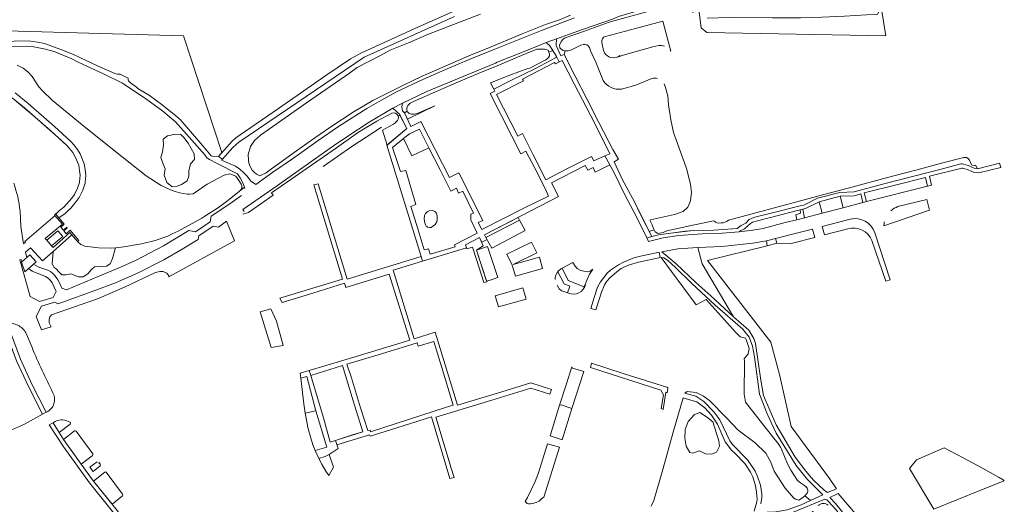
# Model space of a CAD drawing. Header units: metres. Extents: x 209813 to 223847, y 571801 to 587119.
# Tile 731 of 746: x 222193 to 222580, y 584516 to 584707. Entities that reach past the tile are written whole.
import ezdxf

# ---------------------------------------------------------------- set-up
doc = ezdxf.new("R2010")
doc.units = ezdxf.units.M
for name, color, linetype, lineweight in [('B-RO-GK-BESCHOEIING-G', 8, 'GK-BESCHOEIING', 0), ('B-RO-GR-BEPLANTING_CULTUUR_BOSPLANTSOEN-GV', 8, 'Continuous', 0), ('B-RO-GR-BEPLANTING_CULTUUR_HEESTERS-GV', 8, 'Continuous', 0), ('B-RO-GR-BEPLANTING_CULTUUR_VASTE PLANTENVAK-GV', 8, 'Continuous', 0), ('B-RO-GR-GROENVOORZIENING-GV', 8, 'Continuous', 0), ('B-RO-GR-HAAG-GV', 8, 'Continuous', 0), ('B-RO-KW-KUNSTWERK_DEK-GV', 8, 'Continuous', 0), ('B-RO-KW-KUNSTWERK_GEMAAL-GV', 8, 'Continuous', 0), ('B-RO-OG-TERREIN_CULTUURSCHEIDING-GV', 8, 'Continuous', 0), ('B-RO-OG-TERREIN_ERF-GV', 8, 'Continuous', 0), ('B-RO-VH-VERHARDING_HALFVERHARDING-GV', 8, 'Continuous', 0), ('B-RO-VH-VERHARDING_TEGEL-GV', 8, 'Continuous', 0)]:
    doc.layers.add(name, color=color, linetype=linetype, lineweight=lineweight)
doc.linetypes.add('GK-BESCHOEIING', pattern='A,30,-5,[1,NLCS.shx,S=1,R=0,X=0,Y=0],-5', length=40)

msp = doc.modelspace()

# ---------------------------------------------------------------- linework, layer by layer
at = {"layer": 'B-RO-GK-BESCHOEIING-G', "flags": 128}
msp.add_lwpolyline([(222312.396, 584648.808), (222323.711, 584656.786), (222335.304, 584664.383)], dxfattribs=at)
at = {"layer": 'B-RO-GR-BEPLANTING_CULTUUR_BOSPLANTSOEN-GV', "flags": 128}
for points in [[(222448.863, 584694.393), (222449.08, 584694.159), (222445.906, 584705.926), (222435.219, 584703.11), (222423.36, 584699.958)], [(222188.056, 584698.011), (222193.761, 584698.254), (222197.463, 584698.1), (222200.965, 584697.596), (222203.316, 584697.044), (222209.216, 584694.887), (222214.267, 584692.882), (222224.015, 584688.221), (222230.515, 584685.364), (222231.515, 584685.113), (222232.166, 584685.112), (222232.616, 584685.162), (222235.716, 584683.509), (222235.765, 584682.909), (222235.864, 584682.559), (222236.214, 584682.108), (222236.613, 584681.708), (222239.012, 584680.005), (222239.611, 584679.505), (222244.11, 584676.75), (222249.157, 584673.094), (222254.503, 584668.739), (222256.202, 584667.387), (222265.09, 584657.028), (222268.435, 584653.074), (222268.835, 584652.974), (222271.237, 584652.821), (222272.611, 584654.336), (222257.554, 584700.177), (222173.74, 584702.621)], [(222421.928, 584697.57), (222422.654, 584694.467), (222422.984, 584693.56)], [(222428.04, 584691.827), (222428.553, 584691.96), (222430.354, 584692.609), (222441.962, 584695.9), (222444.414, 584696.398)], [(222503.966, 584517.638), (222501.757, 584519.511), (222501.152, 584519.023), (222500.548, 584518.629), (222500.061, 584518.195), (222499.411, 584517.795), (222498.111, 584518.147), (222497.461, 584518.598), (222494.015, 584522.503), (222489.671, 584529.161), (222488.375, 584532.664), (222486.479, 584536.218), (222482.183, 584540.324), (222475.587, 584545.283), (222470.841, 584550.29), (222464.397, 584556.85), (222461.948, 584558.653), (222458.999, 584560.057), (222455.498, 584560.46), (222454.621, 584559.774), (222458.844, 584558.704), (222461.993, 584556.501), (222465.989, 584552.546), (222468.286, 584549.293), (222472.327, 584541.036), (222472.926, 584540.135), (222473.226, 584539.785), (222479.17, 584533.628), (222481.567, 584530.224), (222482.215, 584529.123), (222483.163, 584527.122), (222484.359, 584523.619), (222484.805, 584520.317), (222484.803, 584518.817), (222484.475, 584516.342)], [(222509.625, 584518.139), (222496.951, 584512.955), (222494.598, 584512.056), (222491.596, 584511.408), (222488.094, 584511.111), (222486.844, 584511.262), (222484.993, 584511.263), (222484.192, 584511.013), (222483.441, 584510.464), (222481.887, 584508.514), (222480.735, 584507.364), (222486.325, 584506.463), (222491.568, 584506.888), (222497.567, 584507.975), (222501.204, 584509.818), (222505.045, 584513.503)], [(222487.096, 584513.162), (222489.547, 584513.111), (222494.801, 584513.957), (222500.056, 584515.854), (222503.966, 584517.638)], [(222530.894, 584486.257), (222524.912, 584497.362), (222517.548, 584509.2), (222514.06, 584513.996), (222510.945, 584517.417)]]:
    msp.add_lwpolyline(points, dxfattribs=at)
at = {"layer": 'B-RO-GR-BEPLANTING_CULTUUR_BOSPLANTSOEN-GV'}
for points in [[(222423.36, 584699.958, 0.4049031), (222421.928, 584697.57)], [(222444.414, 584696.398, -0.1013555), (222446.564, 584696.096)], [(222422.984, 584693.56, 0.4539763), (222429.203, 584692.526)], [(222510.945, 584517.417, 0.2349886), (222509.625, 584518.139)]]:
    msp.add_lwpolyline(points, format="xyb", dxfattribs=at)
at = {"layer": 'B-RO-GR-BEPLANTING_CULTUUR_BOSPLANTSOEN-GV', "flags": 128}
for points in [[(222249.949, 584645.518), (222250.988, 584642.635), (222253.066, 584640.934), (222255.05, 584641.171), (222256.751, 584641.832), (222258.971, 584643.25), (222259.537, 584645.092), (222259.537, 584647.219), (222260.293, 584649.864), (222261.852, 584651.613), (222261.757, 584653.786), (222259.396, 584658.086), (222257.695, 584660.259), (222256.42, 584661.393), (222254.294, 584661.582), (222251.177, 584660.968), (222249.571, 584659.645), (222249.665, 584657.235), (222249.287, 584654.589), (222248.626, 584652.463), (222249.335, 584650.195), (222250.327, 584647.927)], [(222213.657, 584621.98), (222206.236, 584615.452), (222205.861, 584610.656), (222206.333, 584609.711), (222206.711, 584609.144), (222207.42, 584608.672), (222208.742, 584607.207), (222209.64, 584606.357), (222211.198, 584606.31), (222213.23, 584606.688), (222216.253, 584605.459), (222218.047, 584605.459), (222219.937, 584606.64), (222221.307, 584608.436), (222222.535, 584609.475), (222227.211, 584609.664), (222228.675, 584610.609), (222229.62, 584612.688), (222230.817, 584616.969), (222229.303, 584616.837), (222224.033, 584616.894), (222218.703, 584617.539), (222217.159, 584618.268), (222215.86, 584619.357)], [(222486.937, 584617.662), (222486.69, 584619.634), (222481.334, 584618.69), (222469.173, 584617.454), (222459.625, 584617.065), (222461.417, 584610.647), (222473.742, 584589.854), (222479.723, 584584.558), (222481.76, 584581.282), (222482.403, 584579.275), (222484.464, 584564.945), (222485.531, 584558.942), (222490.425, 584547.397), (222497.974, 584534.665), (222502.195, 584529.135), (222505.212, 584525.686), (222509.328, 584521.744), (222510.718, 584520.78), (222514.256, 584522.283), (222511.409, 584526.3), (222500, 584541.742), (222496.346, 584546.722), (222491.871, 584566.584), (222488.437, 584579.793), (222463.448, 584611.946)], [(222514.864, 584520.338), (222511.549, 584518.77), (222513.776, 584516.446), (222516.05, 584513.772), (222517.926, 584511.424), (222522.574, 584504.006), (222529.158, 584492.237), (222539.975, 584472.542), (222544.613, 584475.383), (222532.697, 584494.832), (222522.418, 584511.504)]]:
    msp.add_lwpolyline(points, close=True, dxfattribs=at)
at = {"layer": 'B-RO-GR-BEPLANTING_CULTUUR_BOSPLANTSOEN-GV'}
msp.add_arc((222509.074, 584513.369), 3.102, 52.31545, 131.78029, dxfattribs=at)
at = {"layer": 'B-RO-GR-BEPLANTING_CULTUUR_HEESTERS-GV', "flags": 128}
for points in [[(222378.185, 584681.762), (222379.478, 584679.246), (222386.129, 584682.592), (222395.845, 584687.38), (222403.758, 584691.521), (222403.959, 584691.721), (222403.96, 584692.371), (222402.69, 584694.429), (222401.173, 584693.838), (222401.394, 584692.936), (222401.393, 584692.286), (222400.993, 584691.736), (222400.442, 584691.136), (222399.941, 584690.786), (222393.585, 584687.54), (222392.884, 584687.341), (222385.729, 584684.746)], [(222505.717, 584621), (222504.791, 584624.285), (222500, 584623.03), (222490.245, 584620.58), (222490.74, 584618.71), (222496.399, 584618.621)], [(222376.752, 584603.62), (222372.747, 584616.011), (222375.352, 584617.758), (222373.807, 584620.96), (222368.347, 584618.116), (222368.86, 584616.51), (222371.15, 584617.21), (222372.72, 584612.39), (222375.551, 584603.248)], [(222415.003, 584601.565), (222416.159, 584604.514), (222417.113, 584606.562), (222418.368, 584608.511), (222417.351, 584607.715), (222416.466, 584607.424), (222414.907, 584607.708), (222413.49, 584608.18), (222412.309, 584608.842), (222411.506, 584609.692), (222410.584, 584611.11), (222406.31, 584608.9), (222408.702, 584604.022)], [(222309.534, 584552.936), (222305.955, 584566.339), (222303.602, 584565.691), (222304.785, 584555.641), (222305.279, 584551.991)], [(222406.296, 584541.484), (222410.164, 584553.737), (222405.964, 584555.291), (222405.36, 584555.079), (222401.586, 584543.084)], [(222391.781, 584517.297), (222392.206, 584516.832), (222392.556, 584516.532), (222393.156, 584516.281), (222393.906, 584516.281), (222394.707, 584516.43), (222396.158, 584516.829), (222397.259, 584517.379), (222397.96, 584517.978), (222398.511, 584518.528), (222399.112, 584518.978), (222405.341, 584538.583), (222400.629, 584539.935), (222397.056, 584528.54), (222395.698, 584525.092), (222392.735, 584518.796)]]:
    msp.add_lwpolyline(points, close=True, dxfattribs=at)
for points in [[(222345.46, 584670.554), (222344.374, 584669.889), (222345.505, 584667.433), (222356.279, 584672.7)], [(222356.279, 584672.7), (222349.297, 584669.721)], [(222341.29, 584666.527), (222340.69, 584665.977), (222339.989, 584665.477), (222335.689, 584663.143), (222337.505, 584657.289), (222345.263, 584663.738), (222342.606, 584669.07)], [(222342.606, 584669.07), (222341.875, 584668.69)], [(222532.837, 584625.591), (222550.738, 584631.707), (222549.681, 584635.915), (222538.356, 584633.088)], [(222519.559, 584628.12), (222508.582, 584625.276), (222509.515, 584621.97), (222518.719, 584624.32)], [(222528.103, 584619.857), (222533.658, 584603.806), (222535.354, 584604.375), (222529.218, 584622.814)], [(222404.338, 584602.229), (222405.193, 584600.831), (222406.143, 584600.075), (222406.643, 584599.825), (222408.416, 584599.232), (222409.437, 584601.879), (222407.099, 584602.824), (222404.615, 584607.515), (222404.272, 584606.982)], [(222197.979, 584577.719), (222195.847, 584582.971), (222195.582, 584583.463), (222195.282, 584583.935), (222194.95, 584584.384), (222194.586, 584584.808), (222194.192, 584585.205), (222193.771, 584585.572), (222193.325, 584585.909), (222192.856, 584586.213), (222192.367, 584586.483), (222191.859, 584586.717), (222191.336, 584586.914), (222190.801, 584587.073), (222190.255, 584587.194), (222189.702, 584587.275), (222189.145, 584587.316), (222188.586, 584587.317), (222188.205, 584587.291), (222193.378, 584573.111), (222198.026, 584563.081), (222203.534, 584552.305), (222203.704, 584552.398)], [(222410.164, 584553.737), (222414.936, 584568.29), (222410.386, 584569.644), (222410.192, 584570.223), (222407.977, 584563.126), (222405.36, 584555.079)], [(222214.6, 584544.964), (222210.328, 584541.67), (222217.321, 584531.961)], [(222221.843, 584535.945), (222215.287, 584544.892)], [(222217.321, 584531.961), (222221.652, 584535.192), (222221.756, 584535.315)], [(222223.555, 584532.78), (222220.723, 584530.681), (222221.98, 584529.094), (222224.701, 584531.249)], [(222224.79, 584531.924), (222224.198, 584532.731)], [(222226.522, 584528.75), (222222.17, 584525.23), (222229.415, 584516.233)], [(222233.584, 584520.172), (222227.121, 584528.742)], [(222229.415, 584516.233), (222233.502, 584519.47)]]:
    msp.add_lwpolyline(points, dxfattribs=at)
at = {"layer": 'B-RO-GR-BEPLANTING_CULTUUR_HEESTERS-GV'}
for points in [[(222341.875, 584668.69, -0.3186154), (222341.29, 584666.527)], [(222347.146, 584669.473, -0.2316816), (222345.602, 584670.322)], [(222349.297, 584669.721, -0.1831481), (222347.146, 584669.473)], [(222538.356, 584633.088, 0.1200733), (222535.591, 584631.514)], [(222529.218, 584622.814, 0.3906821), (222519.748, 584628.182)], [(222518.719, 584624.32, -0.3860378), (222528.103, 584619.857)], [(222533.048, 584627.086, 0.0473972), (222532.837, 584625.591)], [(222404.272, 584606.982, 0.1600761), (222403.581, 584604.428)], [(222206.192, 584559.999, -0.0213026), (222197.979, 584577.719)], [(222203.704, 584552.398, 0.4262778), (222206.192, 584559.999)], [(222215.287, 584544.892, 0.3317431), (222214.6, 584544.964)], [(222221.756, 584535.315, 0.3066403), (222221.843, 584535.945)], [(222224.701, 584531.249, 0.7144281), (222224.202, 584532.216)], [(222227.121, 584528.742, 0.3705774), (222226.522, 584528.75)], [(222233.502, 584519.47, 0.4025575), (222233.584, 584520.172)]]:
    msp.add_lwpolyline(points, format="xyb", dxfattribs=at)
at = {"layer": 'B-RO-GR-BEPLANTING_CULTUUR_VASTE PLANTENVAK-GV', "flags": 128}
msp.add_lwpolyline([(222207.095, 584548.705), (222206.205, 584548.204), (222208.668, 584544.301), (222212.907, 584547.591)], dxfattribs=at)
at = {"layer": 'B-RO-GR-BEPLANTING_CULTUUR_VASTE PLANTENVAK-GV'}
for points in [[(222213.024, 584548.252, 0.2818265), (222207.095, 584548.705)], [(222212.907, 584547.591, 0.3798764), (222213.024, 584548.252)]]:
    msp.add_lwpolyline(points, format="xyb", dxfattribs=at)
at = {"layer": 'B-RO-GR-GROENVOORZIENING-GV', "flags": 128}
msp.add_lwpolyline([(222190.148, 584675.88), (222199.183, 584668.223), (222209.426, 584659.202), (222211.587, 584657.181), (222212.715, 584655.914), (222213.954, 584654.304), (222214.962, 584652.722), (222216.312, 584649.397), (222216.659, 584647.341), (222216.833, 584645.449), (222216.749, 584644.16), (222216.587, 584643.04), (222216.586, 584642.641), (222215.835, 584640.395), (222214.608, 584637.9), (222213.606, 584636.466), (222211.483, 584634.01), (222210.421, 584632.905), (222208.705, 584631.547), (222207.27, 584630.169), (222208.547, 584628.728), (222210.95, 584630.427), (222211.951, 584631.277), (222213.153, 584632.526), (222215.357, 584635.076), (222216.51, 584636.725), (222217.914, 584639.576), (222218.817, 584642.276), (222218.818, 584642.877), (222218.97, 584643.927), (222219.071, 584645.478), (222218.874, 584647.629), (222218.477, 584649.981), (222216.931, 584653.785), (222215.783, 584655.587), (222214.435, 584657.339), (222213.186, 584658.741), (222206.791, 584664.6), (222196.449, 584673.565), (222191.302, 584677.822)], dxfattribs=at)
msp.add_lwpolyline([(222376.377, 584621.026), (222389.642, 584627.757), (222389.083, 584628.892), (222375.86, 584622.007)], close=True, dxfattribs=at)
at = {"layer": 'B-RO-GR-HAAG-GV', "flags": 128}
msp.add_lwpolyline([(222389.642, 584627.757), (222389.083, 584628.892), (222375.86, 584622.007), (222376.377, 584621.026)], close=True, dxfattribs=at)
at = {"layer": 'B-RO-KW-KUNSTWERK_DEK-GV', "flags": 128}
msp.add_lwpolyline([(222196.09, 584613.215), (222193.867, 584611.255), (222195.115, 584607.454), (222199.568, 584611.381), (222197.137, 584614.138)], close=True, dxfattribs=at)
at = {"layer": 'B-RO-KW-KUNSTWERK_GEMAAL-GV', "flags": 128}
msp.add_lwpolyline([(222205.625, 584617.698), (222206.23, 584617), (222212.816, 584622.98), (222215.86, 584619.357), (222216.311, 584619.807), (222212.915, 584623.811), (222211.412, 584622.462), (222210.472, 584623.535), (222211.825, 584624.832), (222211.626, 584624.983), (222210.272, 584623.836), (222209.314, 584625.015), (222210.617, 584626.264), (222207.27, 584630.169), (222206.846, 584629.798), (222209.88, 584626.223), (222203.16, 584620.54), (222203.727, 584619.886)], dxfattribs=at)
msp.add_lwpolyline([(222205.625, 584617.698), (222210.002, 584621.37), (222208.14, 584623.589), (222203.727, 584619.886)], close=True, dxfattribs=at)
at = {"layer": 'B-RO-OG-TERREIN_CULTUURSCHEIDING-GV', "flags": 128}
for points in [[(222457.67, 584709.242), (222457.121, 584713.214), (222447.229, 584712.022), (222435.666, 584709.835), (222428.557, 584707.793), (222426.504, 584706.945), (222414.337, 584702.709), (222404.172, 584699.02), (222403.967, 584696.471), (222405.861, 584692.369), (222407.113, 584692.918), (222407.498, 584694.281), (222406.748, 584694.482), (222405.849, 584695.083), (222405.399, 584695.484), (222405.3, 584696.584), (222405.952, 584697.985), (222406.754, 584698.934), (222407.504, 584699.384), (222414.76, 584701.929), (222424.818, 584705.521), (222439.078, 584709.561), (222442.981, 584710.457), (222454.309, 584712.005)], [(222460.217, 584709.454), (222461.061, 584703.324), (222463.22, 584701.544), (222533.577, 584700.211), (222531.818, 584711.44), (222530.878, 584711.405), (222530.915, 584709.901), (222530.258, 584708.655), (222517.354, 584707.975), (222508.451, 584707.523), (222500, 584707.276), (222489.093, 584707.263), (222472.187, 584707.379), (222463.337, 584707.155)], [(222272.812, 584651.702), (222272.495, 584651.337), (222277.985, 584648.964), (222279.634, 584647.812), (222281.133, 584646.511), (222282.581, 584645.009), (222283.579, 584643.608), (222283.879, 584643.258), (222285.878, 584641.756), (222292.592, 584646.598), (222300.407, 584651.939), (222310.428, 584659.127), (222318.494, 584664.568), (222329.616, 584671.655), (222335.075, 584674.799), (222341.437, 584678.292), (222351.603, 584683.08), (222361.168, 584687.219), (222369.831, 584690.909), (222379.896, 584694.948), (222398.174, 584702.327), (222411.243, 584707.262)], [(222364.094, 584707.763), (222328.497, 584691.816), (222279.212, 584658.424), (222276.861, 584656.364), (222272.812, 584651.702)], [(222409.666, 584708.287), (222405.313, 584706.54), (222399.758, 584704.694), (222390.6, 584700.951), (222376.939, 584695.26), (222370.633, 584692.714), (222361.225, 584688.621), (222351.366, 584684.378), (222343.959, 584680.832), (222331.947, 584674.79), (222324.589, 584670.444), (222315.479, 584664.399), (222309.171, 584660.153), (222300.961, 584654.357), (222292.1, 584647.962), (222289.997, 584646.413), (222289.497, 584646.113), (222288.346, 584645.564), (222287.545, 584645.264), (222287.045, 584645.465), (222286.245, 584645.866), (222285.246, 584646.667), (222284.547, 584647.418), (222283.748, 584648.82), (222283.25, 584650.121), (222283.001, 584651.322), (222282.922, 584653.641), (222283.815, 584656.761), (222285.47, 584659.079), (222287.767, 584661.118), (222305.803, 584673.818), (222322.694, 584685.488), (222325.824, 584687.765), (222334.693, 584692.407), (222338.791, 584694.529), (222345.943, 584697.484), (222353.805, 584700.853), (222363.679, 584704.621), (222374.277, 584708.759)], [(222400.117, 584697.575), (222395.96, 584695.83), (222385.845, 584691.791), (222380.788, 584689.797), (222380.137, 584689.448), (222365.214, 584683.365), (222353.196, 584678.328), (222343.53, 584673.79), (222343.377, 584672.29), (222343.625, 584670.74), (222344.314, 584669.958), (222345.46, 584670.554)], [(222345.694, 584672.774), (222346.591, 584673.728), (222347.852, 584674.375), (222357.461, 584678.619), (222363.817, 584681.364), (222373.325, 584685.408), (222380.832, 584688.453), (222392.191, 584693.245), (222396.445, 584694.992), (222399.596, 584694.939), (222400.846, 584694.587), (222401.173, 584693.838), (222402.69, 584694.429), (222401.965, 584695.673), (222401.465, 584696.274), (222400.117, 584697.575)], [(222281.453, 584640.738), (222281.274, 584641.461), (222280.875, 584642.511), (222279.828, 584644.362), (222278.68, 584645.964), (222270.731, 584650.022), (222267.732, 584651.625), (222266.682, 584652.326), (222265.834, 584653.477), (222260.84, 584659.182), (222254.399, 584666.439), (222249.353, 584670.644), (222243.106, 584675.201), (222233.461, 584681.611), (222226.062, 584685.269), (222216.362, 584689.68), (222213.563, 584691.183), (222206.663, 584693.99), (222203.312, 584694.944), (222198.66, 584695.899), (222195.959, 584696.202), (222189.103, 584696.06)], [(222414.153, 584696.676), (222413.753, 584696.527), (222410.5, 584694.979), (222409.799, 584694.579), (222408.749, 584694.33), (222407.498, 584694.281)], [(222422.489, 584682.661), (222419.597, 584689.867), (222417.552, 584694.372), (222417.203, 584695.373)], [(222407.113, 584692.918), (222411.351, 584684.563), (222416.188, 584675.159), (222420.825, 584666.204), (222426.21, 584655.499), (222428.555, 584651.747), (222426.751, 584650.649), (222429.941, 584643.946), (222434.729, 584634.941), (222440.589, 584623.301), (222442.473, 584624.009), (222442.223, 584624.509), (222441.725, 584625.91), (222441.077, 584627.312), (222440.977, 584627.612), (222441.077, 584627.962), (222450.458, 584630.005), (222453.988, 584631.149), (222455.808, 584632.871), (222456.834, 584635.421), (222457.198, 584638.832), (222456.801, 584641.979), (222455.207, 584648.111), (222454.46, 584650.312), (222450.073, 584662.173), (222449.029, 584667.177), (222448.136, 584673.081), (222447.89, 584676.584), (222447.044, 584679.886), (222446.396, 584681.388)], [(222192.157, 584688.622), (222194.48, 584687.519), (222196.327, 584686.051), (222198.025, 584684.167), (222200.652, 584680.221), (222202.023, 584678.537), (222206.01, 584674.827), (222217.709, 584665.288), (222226.998, 584657.829), (222233.384, 584652.678), (222242.81, 584645.219), (222248.678, 584641.44), (222252.349, 584639.718), (222254.273, 584638.982), (222256.03, 584638.497), (222258.997, 584637.993), (222259.825, 584637.955), (222261.358, 584638.082), (222266.741, 584641.926), (222273.541, 584645.424), (222275.668, 584646.029), (222278.097, 584645.081), (222279.305, 584643.351), (222280.15, 584641.886)], [(222441.646, 584683.393), (222435.38, 584680.874), (222429.66, 584679.288)], [(222195.34, 584619.182), (222195.171, 584619.369), (222206.995, 584629.624), (222206.846, 584629.798), (222208.705, 584631.547), (222210.421, 584632.905), (222211.483, 584634.01), (222213.606, 584636.466), (222214.608, 584637.9), (222215.835, 584640.395), (222216.586, 584642.641), (222216.587, 584643.04), (222216.749, 584644.16), (222216.833, 584645.449), (222216.659, 584647.341), (222216.312, 584649.397), (222214.962, 584652.722), (222213.954, 584654.304), (222212.715, 584655.914), (222211.587, 584657.181), (222205.312, 584662.928), (222195.005, 584671.864), (222190.148, 584675.88)], [(222341.875, 584668.69), (222342.606, 584669.07), (222342.521, 584669.241), (222339.824, 584671.794), (222330.456, 584666.305), (222326.248, 584663.559), (222317.381, 584657.67), (222307.611, 584650.731), (222294.484, 584641.446), (222280.787, 584631.954), (222281.356, 584631.132)], [(222280.801, 584630.151), (222283.105, 584630.792), (222292.703, 584637.566), (222292.099, 584638.47), (222299.698, 584643.752), (222317.669, 584656.193), (222326.23, 584662.338), (222333.438, 584666.684), (222339.344, 584669.78)], [(222568.839, 584649.363), (222568.382, 584649.197), (222567.484, 584649.402), (222567.284, 584649.503), (222566.445, 584651.408), (222565.948, 584652.011), (222565.3, 584652.364), (222564.9, 584652.466), (222564.3, 584652.37), (222555.537, 584650.167), (222545.322, 584647.423), (222536.209, 584645.073), (222518.733, 584640.418), (222509.269, 584637.92), (222500, 584635.423), (222482.445, 584630.625), (222471.688, 584627.734)], [(222440.589, 584623.301), (222441.609, 584621.334), (222444.162, 584621.981), (222454.823, 584623.469), (222457.876, 584623.716), (222466.032, 584623.857), (222475.09, 584624.547), (222476.744, 584625.745), (222478.497, 584626.543), (222479.9, 584628.041), (222481.102, 584628.59), (222482.054, 584628.939), (222489.062, 584630.681), (222499.926, 584633.469), (222501.39, 584633.722), (222506.692, 584636.392), (222515.536, 584638.67), (222521.102, 584638.905), (222533.293, 584642.239), (222555.875, 584647.966), (222563.086, 584649.926), (222563.636, 584649.923), (222565.534, 584649.413), (222566.631, 584649.007), (222567.429, 584648.603), (222568.527, 584648.147), (222569.575, 584647.891), (222568.839, 584649.363)], [(222281.571, 584640.261), (222281.453, 584640.738), (222275.507, 584635.947), (222271.273, 584632.804), (222265.921, 584629.409), (222264.722, 584628.524), (222255.438, 584623.427), (222253.023, 584622.373), (222251.333, 584621.477), (222246.307, 584619.735), (222240.957, 584618.428), (222234.057, 584617.251), (222230.817, 584616.969), (222229.62, 584612.688), (222228.675, 584610.609), (222227.211, 584609.664), (222222.535, 584609.475), (222221.307, 584608.436), (222219.937, 584606.64), (222218.047, 584605.459), (222216.253, 584605.459), (222213.23, 584606.688), (222211.198, 584606.31), (222209.64, 584606.357), (222208.742, 584607.207), (222207.42, 584608.672), (222206.711, 584609.144), (222206.333, 584609.711), (222205.861, 584610.656), (222206.236, 584615.452), (222202.043, 584611.764), (222197.353, 584616.955), (222195.409, 584615.19), (222195.845, 584613.496), (222196.09, 584613.215)], [(222198.507, 584610.445), (222200.422, 584609.418), (222201.433, 584609.001), (222204.199, 584608.159), (222205.205, 584607.622), (222206.156, 584606.848), (222206.917, 584606.068), (222208.09, 584604.388), (222208.82, 584603.12), (222209.739, 584601.121), (222211.516, 584600.43), (222223.965, 584605.677), (222233.679, 584609.666), (222238.888, 584612.06), (222249.656, 584617.748), (222259.552, 584623.717), (222262.284, 584623.256), (222267.925, 584627.117), (222268.34, 584629.358), (222275.656, 584634.218), (222280.266, 584637.412)], [(222193.273, 584631.348), (222193.544, 584625.286), (222194.548, 584618.484), (222195.34, 584619.182)], [(222468.835, 584626.686), (222467.903, 584626.657), (222467.156, 584626.773), (222466.61, 584626.985), (222466.185, 584627.439), (222465.885, 584627.489), (222456.58, 584625.496), (222447.474, 584623.604), (222446.123, 584622.905), (222443.922, 584622.606), (222442.972, 584623.258), (222442.473, 584624.009)], [(222502.414, 584520.212), (222502.11, 584519.814), (222501.757, 584519.511), (222503.966, 584517.638), (222508.81, 584519.848), (222502.805, 584525.847), (222498.37, 584531.441), (222490.519, 584544.1), (222486.928, 584551.661), (222483.988, 584559.384), (222481.912, 584574.127), (222481.152, 584578.235), (222479.809, 584581.813), (222477.39, 584584.987), (222466.54, 584594.392), (222457.328, 584602.901), (222450.925, 584609.17), (222447.748, 584612.008), (222446.331, 584613.047), (222445.3, 584613.078), (222449.317, 584607.584), (222458.984, 584594.459)], [(222194.164, 584611.516), (222193.89, 584611.832), (222193.712, 584612.395), (222193.143, 584612.224), (222197.214, 584597.738), (222200.894, 584595.838), (222206.317, 584597.434), (222207.426, 584599.8), (222205.879, 584603.117), (222205.23, 584604.09), (222204.305, 584605.032), (222203.224, 584605.681), (222201.714, 584606.363), (222199.534, 584607.116), (222198.05, 584607.801), (222196.571, 584608.738)], [(222458.984, 584594.459), (222462.946, 584596.674), (222474.734, 584583.556), (222474.983, 584583.205), (222476.332, 584581.953), (222478.432, 584581.401), (222478.732, 584580.85), (222479.928, 584577.397), (222479.525, 584575.347), (222479.425, 584575.096), (222477.872, 584573.447), (222477.971, 584572.446), (222477.855, 584559.389), (222478.401, 584556.237), (222485.093, 584547.726), (222491.485, 584539.715), (222492.184, 584538.614), (222492.583, 584537.813), (222494.927, 584532.058), (222496.224, 584529.605), (222498.87, 584525.55), (222500.069, 584524.599), (222501.646, 584523.522), (222502.488, 584522.763)], [(222481.894, 584513.466), (222482.85, 584517.167), (222482.951, 584518.168), (222482.805, 584520.969), (222482.408, 584523.421), (222481.262, 584526.923), (222480.414, 584528.775), (222478.218, 584532.128), (222474.321, 584536.082), (222472.872, 584537.484), (222470.475, 584540.737), (222467.483, 584547.693), (222465.087, 584551.196), (222462.39, 584554.049), (222459.341, 584556.403), (222454.163, 584557.891), (222453.945, 584557.96), (222450.027, 584544.506), (222445.957, 584529.852), (222442.341, 584517.648), (222441.387, 584515.448)], [(222578.122, 584526.716), (222571.309, 584530.536), (222564.048, 584534.461), (222556.486, 584538.389), (222545.623, 584533.577), (222542.929, 584530.237), (222552.429, 584514.243), (222570.553, 584521.56)], [(222570.553, 584521.56), (222580.166, 584525.44)]]:
    msp.add_lwpolyline(points, dxfattribs=at)
at = {"layer": 'B-RO-OG-TERREIN_CULTUURSCHEIDING-GV'}
for points in [[(222417.203, 584695.373, 0.3717214), (222414.448, 584696.816)], [(222429.66, 584679.288, -0.300589), (222422.489, 584682.661)], [(222443.897, 584683.441, 0.1430488), (222441.646, 584683.393)], [(222345.46, 584670.554, -0.302852), (222345.694, 584672.774)], [(222339.344, 584669.78, -0.3877875), (222341.794, 584668.878)], [(222190.813, 584642.32, -0.0543273), (222193.273, 584631.348)], [(222280.15, 584641.886, -0.3686836), (222279.679, 584639.333)], [(222471.688, 584627.734, -0.1660144), (222468.835, 584626.686)], [(222578.975, 584526.24, 0.0162151), (222578.122, 584526.716)], [(222580.166, 584525.44, 0.0243445), (222578.975, 584526.24)]]:
    msp.add_lwpolyline(points, format="xyb", dxfattribs=at)
at = {"layer": 'B-RO-OG-TERREIN_CULTUURSCHEIDING-GV', "flags": 128}
for points in [[(222364.293, 584617.37), (222364.094, 584618.071), (222372.959, 584622.71), (222370.517, 584627.913), (222370.471, 584630.113), (222371.522, 584630.561), (222367.335, 584639.216), (222365.632, 584638.417), (222364.835, 584640.368), (222362.531, 584639.221), (222358.394, 584647.575), (222353.983, 584656.19), (222347.227, 584653.006), (222343.994, 584659.867), (222339.695, 584656.395), (222342.78, 584646.892), (222344.933, 584647.24), (222348.811, 584633.886), (222346.808, 584633.189), (222349.744, 584624.036), (222352.081, 584616.134), (222353.783, 584616.532), (222354.43, 584614.482)], [(222526.054, 584635.078), (222550.018, 584641.193), (222549.194, 584644.612), (222537.84, 584641.664), (222525.123, 584638.483)], [(222524.602, 584634.686), (222523.77, 584638.091), (222521.165, 584637.406), (222515.599, 584637.171), (222516.756, 584632.675)], [(222475.979, 584623.139), (222481.344, 584623.84), (222485.348, 584624.535), (222494.059, 584626.826), (222498.632, 584627.965), (222498.211, 584629.897), (222500.101, 584630.505), (222499.917, 584631.817), (222483.102, 584627.488), (222481.149, 584627.04), (222480.348, 584626.441), (222478.042, 584624.344), (222476.039, 584623.496)], [(222507.367, 584635.052), (222502.065, 584632.382), (222500.923, 584632.082), (222501.612, 584628.729), (222508.527, 584630.544)], [(222352.144, 584628.125), (222352.304, 584629.666), (222352.608, 584630.363), (222353.037, 584630.828), (222353.501, 584631.203), (222354.09, 584631.471), (222354.698, 584631.65), (222355.573, 584631.561), (222356.323, 584631.132), (222356.841, 584630.631), (222357.109, 584629.935), (222357.198, 584629.434), (222357.269, 584629.166), (222357.234, 584628.022), (222357.091, 584627.129), (222356.394, 584626.092), (222355.448, 584625.288), (222354.751, 584624.931), (222354.269, 584624.859), (222353.555, 584625.074), (222352.84, 584625.449), (222352.608, 584625.985), (222352.34, 584626.754)], [(222251.79, 584605.516), (222277.589, 584619.668), (222274.38, 584627.332), (222271.218, 584625.042), (222269.194, 584625.416), (222263.499, 584621.636), (222263.291, 584620.192), (222256.959, 584616.39), (222249.796, 584612.248), (222239.479, 584607.01), (222230.715, 584603.22), (222223.104, 584600.278), (222209.323, 584595.311), (222208.108, 584594.886), (222206.941, 584595.605), (222201.662, 584593.98), (222199.612, 584589.908), (222201.742, 584584.734), (222205.422, 584585.837), (222204.747, 584587.385), (222204.688, 584588.909), (222204.894, 584589.766), (222205.557, 584590.622), (222223.746, 584596.899), (222234.278, 584601.509), (222246.546, 584607.288), (222248.251, 584607.631), (222249.562, 584607.608), (222250.959, 584606.975), (222251.722, 584605.859)], [(222459.625, 584617.065), (222451.808, 584616.523), (222445.477, 584615.368), (222451.16, 584610.613), (222458.91, 584603.26), (222464.846, 584598.062), (222473.742, 584589.854), (222461.417, 584610.647)], [(222195.115, 584607.454), (222199.568, 584611.381), (222197.137, 584614.138), (222193.867, 584611.255)], [(222317.256, 584541.26), (222324.328, 584543.52), (222327.982, 584544.616), (222324.152, 584556.869), (222319.974, 584570.673), (222307.557, 584566.787), (222312.481, 584550.133), (222315.115, 584540.53)], [(222455.135, 584539.017), (222454.615, 584542.136), (222454.662, 584545.585), (222455.89, 584548.751), (222458.347, 584551.444), (222460.519, 584552.2), (222463.07, 584550.546), (222465.526, 584548.609), (222467.935, 584541.049), (222468.172, 584538.97), (222467.038, 584536.702), (222465.243, 584535.804), (222462.692, 584535.993), (222460.283, 584537.175), (222457.78, 584536.277), (222456.505, 584536.56)]]:
    msp.add_lwpolyline(points, close=True, dxfattribs=at)
at = {"layer": 'B-RO-OG-TERREIN_CULTUURSCHEIDING-GV'}
msp.add_arc((222500.965, 584521.536), 1.962, 317.5866, 52.52961, dxfattribs=at)
at = {"layer": 'B-RO-OG-TERREIN_ERF-GV', "flags": 128}
msp.add_lwpolyline([(222117.308, 584564.368), (222123.363, 584543.248), (222128.399, 584533.382), (222131.323, 584522.437), (222132.306, 584521.105), (222149.85, 584533.93), (222154.38, 584536.9), (222159.88, 584538.96), (222185.91, 584544.3), (222190.23, 584545.57), (222195.04, 584547.68), (222202.129, 584551.54), (222196.585, 584562.385), (222191.909, 584572.474), (222189.71, 584578.144), (222188.566, 584577.7)], dxfattribs=at)
at = {"layer": 'B-RO-VH-VERHARDING_HALFVERHARDING-GV', "flags": 128}
msp.add_lwpolyline([(222486.69, 584619.634), (222486.937, 584617.662), (222490.74, 584618.71), (222490.245, 584620.58)], close=True, dxfattribs=at)
at = {"layer": 'B-RO-VH-VERHARDING_TEGEL-GV', "flags": 128}
for points in [[(222363.28, 584709.59), (222349.68, 584703.56), (222332.92, 584696.02), (222327.52, 584693.57), (222323.19, 584691.2), (222313.5, 584684.62), (222294.79, 584671.69), (222279.72, 584661.25), (222278.09, 584660.08), (222276.63, 584658.77), (222271.237, 584652.821), (222272.812, 584651.702), (222276.861, 584656.364), (222279.212, 584658.424), (222328.497, 584691.816), (222364.094, 584707.763)], [(222441.609, 584621.334), (222437.121, 584629.989), (222434.729, 584634.941), (222429.941, 584643.946), (222426.751, 584650.649), (222428.555, 584651.747), (222426.21, 584655.499), (222420.825, 584666.204), (222416.188, 584675.159), (222411.351, 584684.563), (222407.113, 584692.918), (222405.861, 584692.369), (222403.967, 584696.471), (222404.172, 584699.02), (222400.117, 584697.575), (222401.465, 584696.274), (222401.965, 584695.673), (222403.96, 584692.371), (222405.214, 584689.946), (222406.408, 584690.519), (222411.095, 584681.314), (222419.273, 584665.506), (222425.056, 584653.85), (222423.171, 584653.002), (222426.494, 584646.899), (222431.031, 584637.695), (222435.668, 584628.79), (222439.619, 584620.861)], [(222403.96, 584692.371), (222403.959, 584691.721), (222403.758, 584691.521), (222395.845, 584687.38), (222386.129, 584682.592), (222379.478, 584679.246), (222379.879, 584678.456), (222378.05, 584677.527), (222386.56, 584660.73), (222390.05, 584653.8), (222392.11, 584654.84), (222395.534, 584648.497), (222399.761, 584639.979), (222400.957, 584637.278), (222391.58, 584632.59), (222374.731, 584624.053), (222373.338, 584626.803), (222375.17, 584627.608), (222365.688, 584646.428), (222362.03, 584644.488), (222353.664, 584660.929), (222350.772, 584666.582), (222346.816, 584664.587), (222344.374, 584669.889), (222343.625, 584670.74), (222343.377, 584672.29), (222343.53, 584673.79), (222339.824, 584671.794), (222342.521, 584669.241), (222345.263, 584663.738), (222337.395, 584657.198), (222350.93, 584613.46)], [(222423.171, 584653.002), (222418.846, 584651.057), (222417.949, 584652.858), (222408.482, 584648.019), (222399.953, 584643.582), (222394.82, 584653.73), (222390.73, 584661.77), (222388.9, 584660.82), (222380.52, 584677.13), (222391.13, 584682.55), (222390.785, 584683.227), (222403.405, 584689.672), (222403.704, 584689.222), (222405.214, 584689.946)], [(222353.983, 584656.19), (222358.394, 584647.575), (222362.531, 584639.221), (222364.835, 584640.368), (222365.632, 584638.417), (222367.335, 584639.216), (222371.522, 584630.561), (222370.471, 584630.113), (222370.517, 584627.913), (222372.959, 584622.71), (222364.094, 584618.071), (222364.293, 584617.37), (222354.43, 584614.482), (222353.783, 584616.532), (222352.081, 584616.134), (222349.744, 584624.036), (222346.808, 584633.189), (222348.811, 584633.886), (222344.933, 584647.24), (222342.78, 584646.892), (222339.695, 584656.395), (222343.994, 584659.867)], [(222376.377, 584621.026), (222375.86, 584622.007), (222404.94, 584637.13), (222402.18, 584642.5), (222415.43, 584649.3), (222416.4, 584647.39), (222418.49, 584648.45), (222419.36, 584646.66), (222425.108, 584649.579)], [(222515.599, 584637.171), (222521.165, 584637.406), (222523.77, 584638.091), (222524.602, 584634.686), (222526.054, 584635.078), (222525.123, 584638.483), (222537.84, 584641.664), (222549.194, 584644.612), (222550.018, 584641.193), (222551.535, 584641.581), (222550.709, 584645.006), (222563.427, 584648.274), (222563.877, 584648.272), (222565.923, 584647.511), (222568.368, 584646.497), (222570.217, 584646.337), (222578.779, 584648.491), (222578.288, 584650.143), (222569.575, 584647.891), (222568.527, 584648.147), (222567.429, 584648.603), (222566.631, 584649.007), (222565.534, 584649.413), (222563.636, 584649.923), (222563.086, 584649.926), (222555.875, 584647.966), (222533.293, 584642.239), (222521.102, 584638.905), (222515.536, 584638.67), (222506.692, 584636.392), (222501.39, 584633.722), (222499.926, 584633.469), (222489.062, 584630.681), (222482.054, 584628.939), (222481.102, 584628.59), (222479.9, 584628.041), (222478.497, 584626.543), (222476.744, 584625.745), (222475.09, 584624.547), (222466.032, 584623.857), (222457.876, 584623.716), (222449.067, 584622.726), (222444.162, 584621.981), (222439.619, 584620.861), (222440.354, 584619.386), (222446.061, 584620.779), (222452.268, 584621.722), (222461.426, 584622.362), (222467.531, 584622.505), (222475.979, 584623.139), (222476.039, 584623.496), (222478.042, 584624.344), (222480.348, 584626.441), (222481.149, 584627.04), (222483.102, 584627.488), (222499.917, 584631.817)], [(222361.39, 584534.83), (222362.65, 584530.73), (222359.217, 584542.074), (222356.64, 584550.36), (222378.71, 584557.1), (222387.25, 584559.75), (222394, 584561.82), (222401.552, 584559.394), (222402.132, 584561.278), (222394.04, 584563.83), (222380.94, 584559.87), (222365.268, 584555.099), (222356.487, 584583.744), (222348.193, 584581.185), (222339.919, 584608.179), (222351.47, 584611.706), (222350.93, 584613.46), (222321.9, 584604.59), (222310.47, 584642.12), (222308.71, 584641.62), (222320.01, 584604.57), (222295.319, 584597.114), (222296.35, 584595.501), (222308.317, 584599.084), (222320.783, 584602.97), (222321.272, 584601.302), (222331.96, 584604.58), (222338.349, 584606.563), (222346.41, 584580.67), (222325.36, 584574.21), (222306.954, 584568.745)], [(222500.923, 584632.082), (222502.065, 584632.382), (222507.367, 584635.052)], [(222351.47, 584611.706), (222368.696, 584616.966), (222368.347, 584618.116), (222373.807, 584620.96), (222374.716, 584619.076), (222376.839, 584620.197)], [(222414.806, 584600.904), (222415.003, 584601.565), (222408.702, 584604.022), (222406.31, 584608.9)], [(222404.615, 584607.515), (222407.099, 584602.824), (222409.437, 584601.879), (222408.416, 584599.232), (222408.891, 584599.073)], [(222187.091, 584585.309), (222191.909, 584572.474), (222196.585, 584562.385), (222202.129, 584551.54), (222203.534, 584552.305), (222198.026, 584563.081), (222193.378, 584573.111), (222188.205, 584587.291), (222188.028, 584587.279), (222187.115, 584587.105), (222186.505, 584586.91)], [(222307.557, 584566.787), (222319.974, 584570.673), (222324.152, 584556.869), (222327.982, 584544.616), (222318.77, 584541.776), (222317.256, 584541.26)], [(222309.244, 584537.242), (222310.65, 584534.186), (222313.154, 584534.983), (222314.806, 584535.781), (222318.363, 584538.077), (222317.256, 584541.26), (222315.115, 584540.53), (222312.481, 584550.133), (222307.557, 584566.787), (222306.954, 584568.745), (222303.406, 584567.692), (222303.602, 584565.691), (222305.955, 584566.339), (222309.534, 584552.936)], [(222317.816, 584539.577), (222330.682, 584543.413), (222330.882, 584542.913), (222338.892, 584545.454), (222354.964, 584550.485), (222362.223, 584526.248), (222363.876, 584526.717), (222362.65, 584530.73)], [(222310.65, 584534.186), (222311.947, 584531.685), (222313.493, 584529.183), (222314.641, 584527.532), (222316.448, 584530.73), (222314.806, 584535.781)]]:
    msp.add_lwpolyline(points, dxfattribs=at)
for points in [[(222347.227, 584653.006), (222353.983, 584656.19), (222350.266, 584663.483), (222346.31, 584661.737), (222343.994, 584659.867)], [(222507.367, 584635.052), (222508.527, 584630.544), (222516.756, 584632.675), (222515.599, 584637.171)], [(222498.632, 584627.965), (222501.612, 584628.729), (222500.923, 584632.082), (222499.917, 584631.817), (222500.101, 584630.505), (222498.211, 584629.897)], [(222376.377, 584621.026), (222378.76, 584616.749), (222391.798, 584623.732), (222389.642, 584627.757)], [(222378.079, 584604.256), (222381.119, 584605.272), (222377.049, 584617.449), (222372.747, 584616.011), (222376.678, 584603.858)], [(222397.388, 584613.224), (222387.08, 584610.33), (222396.39, 584614.976), (222394.338, 584619.192), (222384.553, 584614.429), (222386.651, 584610.119), (222388.05, 584605.733), (222398.661, 584608.753)], [(222444.911, 584613.09), (222444.55, 584615.231), (222437.091, 584613.59), (222434.588, 584612.943), (222430.482, 584611.297), (222428.479, 584610.3), (222425.373, 584608.153), (222424.069, 584607.005), (222421.461, 584603.608), (222420.306, 584601.459), (222418.948, 584597.461), (222417.571, 584593.142), (222419.555, 584592.499), (222421.832, 584599.5), (222423.036, 584602.351), (222423.938, 584603.851), (222425.041, 584605.151), (222427.845, 584607.55), (222429.598, 584608.749), (222431.15, 584609.548), (222432.851, 584610.247), (222436.354, 584611.245), (222444.31, 584612.991)], [(222392.226, 584596.691), (222390.956, 584601.161), (222379.983, 584598.044), (222381.313, 584593.703)], [(222291.889, 584592.938), (222287.638, 584591.807), (222291.916, 584577.804), (222296.671, 584578.598), (222294.07, 584588.116)], [(222358.89, 584570.33), (222363.563, 584555.161), (222360.866, 584554.334), (222331.064, 584544.689), (222330.865, 584545.29), (222329.914, 584545.09), (222327.075, 584554.096), (222323.489, 584565.905), (222321.745, 584571.158), (222334.056, 584574.901), (222345.216, 584578.345), (222349.32, 584579.593), (222349.7, 584578.286), (222355.862, 584580.181)], [(222447.599, 584559.994), (222447.843, 584561.764), (222447.893, 584561.964), (222447.543, 584562.114), (222441.543, 584564.019), (222430.342, 584567.529), (222417.949, 584571.612), (222417.439, 584569.839), (222445.191, 584561.015), (222446.239, 584559.214), (222445.215, 584553.742), (222446.078, 584553.442), (222447.091, 584560.163)], [(222309.244, 584537.242), (222313.811, 584538.632), (222309.534, 584552.936), (222305.279, 584551.991), (222306.568, 584545.79), (222308.358, 584539.488)], [(222220.329, 584527.786), (222210.328, 584541.67), (222206.205, 584548.204), (222204.731, 584547.375), (222210.5, 584538.56), (222220.51, 584524.65), (222235.498, 584505.931), (222236.89, 584506.95), (222222.17, 584525.23)]]:
    msp.add_lwpolyline(points, close=True, dxfattribs=at)
at = {"layer": 'B-RO-VH-VERHARDING_TEGEL-GV'}
for points in [[(222406.31, 584608.9, 0.1226612), (222404.615, 584607.515)], [(222408.891, 584599.073, 0.4401114), (222415.477, 584602.323)]]:
    msp.add_lwpolyline(points, format="xyb", dxfattribs=at)

doc.saveas('drawing.dxf')
